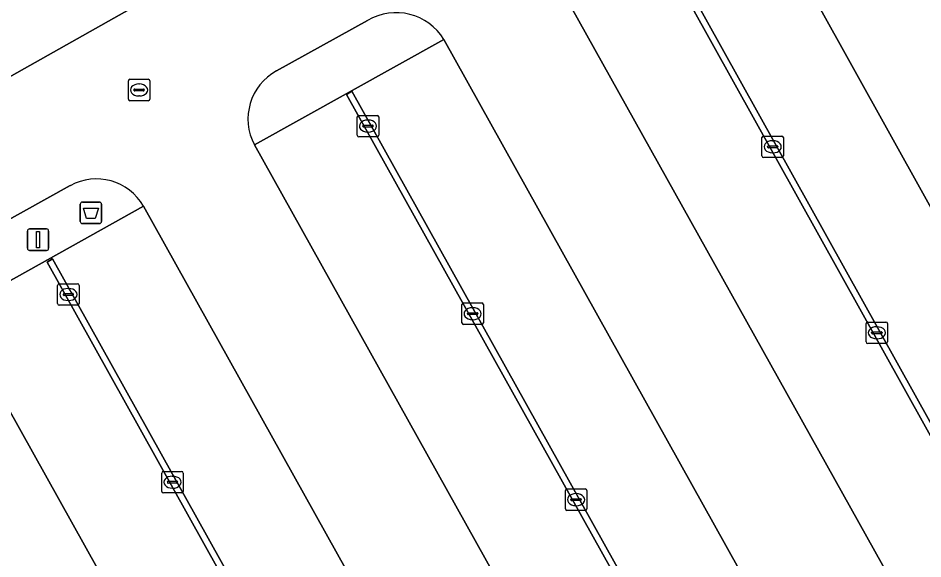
# Model space of a CAD drawing. Extents: x 156412 to 157779, y 382335 to 383768.
# Drawn here: x 157488.45 to 157530.6, y 382904.62 to 382929.79 of the extents above; entities that cross this region are included whole.
import ezdxf

# ---------------------------------------------------------------- set-up
doc = ezdxf.new("R2010")
doc.units = 0
for name, color, linetype in [('IMGEO_Afvalbak', 7, 'Continuous'), ('IMGEO_Kolk', 7, 'Continuous'), ('IMGEO_Lichtmast', 7, 'Continuous'), ('IMGEO_Parkeervlak_gesloten', 7, 'Continuous'), ('IMGEO_Rijbaan_lokaal_gesloten', 7, 'Continuous'), ('IMGEO_Rijbaan_lokaal_open', 7, 'Continuous'), ('IMGEO_Rioolput', 7, 'Continuous'), ('IMGEO_Verkeerseiland_gesloten', 7, 'Continuous'), ('IMGEO_Voetpad_open', 7, 'Continuous')]:
    doc.layers.add(name, color=color, linetype=linetype)

msp = doc.modelspace()

# ---------------------------------------------------------------- linework, layer by layer
at = {"layer": 'IMGEO_Afvalbak'}
for p, q in [((157491.349, 382920.326), (157491.349, 382921.126)), ((157491.349, 382921.126), (157491.349, 382920.326)), ((157491.449, 382921.226), (157492.239, 382921.226)), ((157492.239, 382921.226), (157491.449, 382921.226)), ((157492.339, 382921.126), (157492.339, 382920.326)), ((157492.339, 382920.326), (157492.339, 382921.126)), ((157492.239, 382920.226), (157491.449, 382920.226)), ((157491.449, 382920.226), (157492.239, 382920.226))]:
    msp.add_line(p, q, dxfattribs=at)
msp.add_lwpolyline([(157491.492, 382920.94), (157492.196, 382920.94), (157492.047, 382920.47), (157491.641, 382920.47), (157491.492, 382920.94)], dxfattribs=at)
for centre, start, end in [((157491.449, 382921.126), 90, 180), ((157491.449, 382921.126), 90, 180), ((157492.239, 382921.126), 0, 90), ((157492.239, 382921.126), 360, 90), ((157491.449, 382920.326), 180, 270), ((157491.449, 382920.326), 180, 270), ((157492.239, 382920.326), 270, 0), ((157492.239, 382920.326), 270, 0)]:
    msp.add_arc(centre, 0.1, start, end, dxfattribs=at)
at = {"layer": 'IMGEO_Kolk'}
for p, q in [((157504.25, 382924.339), (157504.25, 382925.191)), ((157504.325, 382925.265), (157505.177, 382925.265)), ((157505.251, 382925.191), (157505.251, 382924.339)), ((157504.509, 382924.759), (157504.509, 382924.771)), ((157504.552, 382924.808), (157504.95, 382924.808)), ((157504.738, 382925.045), (157504.763, 382925.045)), ((157504.993, 382924.771), (157504.993, 382924.759)), ((157504.947, 382924.722), (157504.549, 382924.722)), ((157504.761, 382924.485), (157504.736, 382924.485)), ((157505.177, 382924.265), (157504.325, 382924.265)), ((157523.103, 382923.376), (157523.103, 382924.228)), ((157523.178, 382924.302), (157524.03, 382924.302)), ((157523.591, 382924.082), (157523.616, 382924.082)), ((157524.104, 382924.228), (157524.104, 382923.376)), ((157523.362, 382923.796), (157523.362, 382923.808)), ((157523.8, 382923.759), (157523.402, 382923.759)), ((157523.405, 382923.845), (157523.803, 382923.845)), ((157523.614, 382923.522), (157523.589, 382923.522)), ((157523.846, 382923.808), (157523.846, 382923.796)), ((157524.03, 382923.302), (157523.178, 382923.302)), ((157490.294, 382916.499), (157490.294, 382917.351)), ((157490.369, 382917.425), (157491.221, 382917.425)), ((157490.782, 382917.205), (157490.807, 382917.205)), ((157491.295, 382917.351), (157491.295, 382916.499)), ((157490.553, 382916.919), (157490.553, 382916.931)), ((157490.991, 382916.882), (157490.593, 382916.882)), ((157490.596, 382916.968), (157490.994, 382916.968)), ((157491.037, 382916.931), (157491.037, 382916.919)), ((157491.221, 382916.425), (157490.369, 382916.425)), ((157490.805, 382916.645), (157490.78, 382916.645)), ((157509.125, 382915.604), (157509.125, 382916.456)), ((157509.2, 382916.53), (157510.052, 382916.53)), ((157509.613, 382916.31), (157509.638, 382916.31)), ((157510.126, 382916.456), (157510.126, 382915.604)), ((157509.384, 382916.024), (157509.384, 382916.036)), ((157509.822, 382915.987), (157509.424, 382915.987)), ((157509.427, 382916.073), (157509.825, 382916.073)), ((157509.868, 382916.036), (157509.868, 382916.024)), ((157510.052, 382915.53), (157509.2, 382915.53)), ((157509.636, 382915.75), (157509.611, 382915.75)), ((157527.954, 382914.716), (157527.954, 382915.568)), ((157528.029, 382915.642), (157528.881, 382915.642)), ((157528.955, 382915.568), (157528.955, 382914.716)), ((157528.213, 382915.136), (157528.213, 382915.148)), ((157528.651, 382915.099), (157528.253, 382915.099)), ((157528.256, 382915.185), (157528.654, 382915.185)), ((157528.442, 382915.422), (157528.467, 382915.422)), ((157528.697, 382915.148), (157528.697, 382915.136)), ((157528.881, 382914.642), (157528.029, 382914.642)), ((157528.465, 382914.862), (157528.44, 382914.862)), ((157495.144, 382907.76), (157495.144, 382908.612)), ((157495.219, 382908.686), (157496.071, 382908.686)), ((157495.632, 382908.466), (157495.657, 382908.466)), ((157496.145, 382908.612), (157496.145, 382907.76)), ((157495.403, 382908.18), (157495.403, 382908.192)), ((157495.841, 382908.143), (157495.443, 382908.143)), ((157495.446, 382908.229), (157495.844, 382908.229)), ((157495.655, 382907.906), (157495.63, 382907.906)), ((157495.887, 382908.192), (157495.887, 382908.18)), ((157496.071, 382907.686), (157495.219, 382907.686)), ((157513.945, 382906.947), (157513.945, 382907.799)), ((157514.02, 382907.873), (157514.872, 382907.873)), ((157514.433, 382907.653), (157514.458, 382907.653)), ((157514.946, 382907.799), (157514.946, 382906.947)), ((157514.204, 382907.367), (157514.204, 382907.379)), ((157514.642, 382907.33), (157514.244, 382907.33)), ((157514.247, 382907.416), (157514.645, 382907.416)), ((157514.456, 382907.093), (157514.431, 382907.093)), ((157514.688, 382907.379), (157514.688, 382907.367)), ((157514.872, 382906.873), (157514.02, 382906.873))]:
    msp.add_line(p, q, dxfattribs=at)
for points in [[(157504.25, 382924.339), (157504.25, 382925.191)], [(157504.325, 382925.265), (157505.177, 382925.265)], [(157505.251, 382925.191), (157505.251, 382924.339)], [(157505.177, 382924.265), (157504.325, 382924.265)], [(157523.103, 382923.376), (157523.103, 382924.228)], [(157523.178, 382924.302), (157524.03, 382924.302)], [(157524.104, 382924.228), (157524.104, 382923.376)], [(157524.03, 382923.302), (157523.178, 382923.302)], [(157490.294, 382916.499), (157490.294, 382917.351)], [(157490.369, 382917.425), (157491.221, 382917.425)], [(157491.295, 382917.351), (157491.295, 382916.499)], [(157491.221, 382916.425), (157490.369, 382916.425)], [(157509.125, 382915.604), (157509.125, 382916.456)], [(157509.2, 382916.53), (157510.052, 382916.53)], [(157510.126, 382916.456), (157510.126, 382915.604)], [(157510.052, 382915.53), (157509.2, 382915.53)], [(157527.954, 382914.716), (157527.954, 382915.568)], [(157528.029, 382915.642), (157528.881, 382915.642)], [(157528.955, 382915.568), (157528.955, 382914.716)], [(157528.881, 382914.642), (157528.029, 382914.642)], [(157495.144, 382907.76), (157495.144, 382908.612)], [(157495.219, 382908.686), (157496.071, 382908.686)], [(157496.145, 382908.612), (157496.145, 382907.76)], [(157496.071, 382907.686), (157495.219, 382907.686)], [(157513.945, 382906.947), (157513.945, 382907.799)], [(157514.02, 382907.873), (157514.872, 382907.873)], [(157514.946, 382907.799), (157514.946, 382906.947)], [(157514.872, 382906.873), (157514.02, 382906.873)]]:
    msp.add_lwpolyline(points, dxfattribs=at)
for centre, radius, start, end in [((157504.327, 382925.189), 0.0765, 91.552, 178.448), ((157504.327, 382925.189), 0.0765, 91.552, 178.448), ((157505.175, 382925.189), 0.0765, 1.552, 88.448), ((157505.175, 382925.189), 0.0765, 1.552, 88.448), ((157504.549, 382924.768), 0.0403, 85.8775, 175.7526), ((157504.546, 382924.758), 0.0366, 178.938, 274.7102), ((157504.95, 382924.765), 0.043, 264.8664, 352.4533), ((157504.954, 382924.77), 0.0386, 1.7309, 96.639), ((157504.327, 382924.341), 0.0765, 181.552, 268.448), ((157504.327, 382924.341), 0.0765, 181.552, 268.448), ((157505.175, 382924.341), 0.0765, 271.552, 358.448), ((157505.175, 382924.341), 0.0765, 271.552, 358.448), ((157523.18, 382924.226), 0.0765, 91.552, 178.448), ((157523.18, 382924.226), 0.0765, 91.552, 178.448), ((157524.028, 382924.226), 0.0765, 1.552, 88.448), ((157524.028, 382924.226), 0.0765, 1.552, 88.448), ((157523.402, 382923.805), 0.0403, 85.8775, 175.7526), ((157523.399, 382923.795), 0.0366, 178.938, 274.7102), ((157523.803, 382923.802), 0.043, 264.8664, 352.4533), ((157523.807, 382923.807), 0.0386, 1.7309, 96.639), ((157523.18, 382923.378), 0.0765, 181.552, 268.448), ((157523.18, 382923.378), 0.0765, 181.552, 268.448), ((157524.028, 382923.378), 0.0765, 271.552, 358.448), ((157524.028, 382923.378), 0.0765, 271.552, 358.448), ((157490.371, 382917.349), 0.0765, 91.552, 178.448), ((157490.371, 382917.349), 0.0765, 91.552, 178.448), ((157491.219, 382917.349), 0.0765, 1.552, 88.448), ((157491.219, 382917.349), 0.0765, 1.552, 88.448), ((157490.593, 382916.928), 0.0403, 85.8775, 175.7526), ((157490.59, 382916.918), 0.0366, 178.938, 274.7102), ((157490.994, 382916.925), 0.043, 264.8664, 352.4533), ((157490.998, 382916.93), 0.0386, 1.7309, 96.639), ((157490.371, 382916.501), 0.0765, 181.552, 268.448), ((157490.371, 382916.501), 0.0765, 181.552, 268.448), ((157491.219, 382916.501), 0.0765, 271.552, 358.448), ((157491.219, 382916.501), 0.0765, 271.552, 358.448), ((157509.202, 382916.454), 0.0765, 91.552, 178.448), ((157509.202, 382916.454), 0.0765, 91.552, 178.448), ((157510.05, 382916.454), 0.0765, 1.552, 88.448), ((157510.05, 382916.454), 0.0765, 1.552, 88.448), ((157509.424, 382916.033), 0.0403, 85.8775, 175.7526), ((157509.421, 382916.023), 0.0366, 178.938, 274.7102), ((157509.825, 382916.03), 0.043, 264.8664, 352.4533), ((157509.829, 382916.035), 0.0386, 1.7309, 96.639), ((157509.202, 382915.606), 0.0765, 181.552, 268.448), ((157509.202, 382915.606), 0.0765, 181.552, 268.448), ((157510.05, 382915.606), 0.0765, 271.552, 358.448), ((157510.05, 382915.606), 0.0765, 271.552, 358.448), ((157528.031, 382915.566), 0.0765, 91.552, 178.448), ((157528.031, 382915.566), 0.0765, 91.552, 178.448), ((157528.879, 382915.566), 0.0765, 1.552, 88.448), ((157528.879, 382915.566), 0.0765, 1.552, 88.448), ((157528.253, 382915.145), 0.0403, 85.8775, 175.7526), ((157528.25, 382915.135), 0.0366, 178.938, 274.7102), ((157528.654, 382915.142), 0.043, 264.8664, 352.4533), ((157528.658, 382915.147), 0.0386, 1.7309, 96.639), ((157528.031, 382914.718), 0.0765, 181.552, 268.448), ((157528.031, 382914.718), 0.0765, 181.552, 268.448), ((157528.879, 382914.718), 0.0765, 271.552, 358.448), ((157528.879, 382914.718), 0.0765, 271.552, 358.448), ((157495.221, 382908.61), 0.0765, 91.552, 178.448), ((157495.221, 382908.61), 0.0765, 91.552, 178.448), ((157496.069, 382908.61), 0.0765, 1.552, 88.448), ((157496.069, 382908.61), 0.0765, 1.552, 88.448), ((157495.443, 382908.189), 0.0403, 85.8775, 175.7526), ((157495.44, 382908.179), 0.0366, 178.938, 274.7102), ((157495.844, 382908.186), 0.043, 264.8664, 352.4533), ((157495.848, 382908.191), 0.0386, 1.7309, 96.639), ((157495.221, 382907.762), 0.0765, 181.552, 268.448), ((157495.221, 382907.762), 0.0765, 181.552, 268.448), ((157496.069, 382907.762), 0.0765, 271.552, 358.448), ((157496.069, 382907.762), 0.0765, 271.552, 358.448), ((157514.022, 382907.797), 0.0765, 91.552, 178.448), ((157514.022, 382907.797), 0.0765, 91.552, 178.448), ((157514.87, 382907.797), 0.0765, 1.552, 88.448), ((157514.87, 382907.797), 0.0765, 1.552, 88.448), ((157514.244, 382907.376), 0.0403, 85.8775, 175.7526), ((157514.241, 382907.366), 0.0366, 178.938, 274.7102), ((157514.645, 382907.373), 0.043, 264.8664, 352.4533), ((157514.649, 382907.378), 0.0386, 1.7309, 96.639), ((157514.022, 382906.949), 0.0765, 181.552, 268.448), ((157514.022, 382906.949), 0.0765, 181.552, 268.448), ((157514.87, 382906.949), 0.0765, 271.552, 358.448), ((157514.87, 382906.949), 0.0765, 271.552, 358.448)]:
    msp.add_arc(centre, radius, start, end, dxfattribs=at)
for centre, major_axis, ratio, start_param, end_param in [((157504.737, 382924.765), (-0.387, 0.002), 0.722429, 4.712389, 7.853982), ((157504.762, 382924.765), (-0.39, 0.002), 0.717154, 1.570796, 4.712389), ((157523.59, 382923.802), (-0.387, 0.002), 0.722429, 4.712389, 7.853982), ((157523.615, 382923.802), (-0.39, 0.002), 0.717154, 1.570796, 4.712389), ((157490.781, 382916.925), (-0.387, 0.002), 0.722429, 4.712389, 7.853982), ((157490.806, 382916.925), (-0.39, 0.002), 0.717154, 1.570796, 4.712389), ((157509.612, 382916.03), (-0.387, 0.002), 0.722429, 4.712389, 7.853982), ((157509.637, 382916.03), (-0.39, 0.002), 0.717154, 1.570796, 4.712389), ((157528.441, 382915.142), (-0.387, 0.002), 0.722429, 4.712389, 7.853982), ((157528.466, 382915.142), (-0.39, 0.002), 0.717154, 1.570796, 4.712389), ((157495.631, 382908.186), (-0.387, 0.002), 0.722429, 4.712389, 7.853982), ((157495.656, 382908.186), (-0.39, 0.002), 0.717154, 1.570796, 4.712389), ((157514.432, 382907.373), (-0.387, 0.002), 0.722429, 4.712389, 7.853982), ((157514.457, 382907.373), (-0.39, 0.002), 0.717154, 1.570796, 4.712389)]:
    msp.add_ellipse(centre, major_axis=major_axis, ratio=ratio, start_param=start_param, end_param=end_param, dxfattribs=at)
at = {"layer": 'IMGEO_Lichtmast'}
for p, q in [((157488.885, 382919.076), (157488.885, 382919.876)), ((157488.885, 382919.876), (157488.885, 382919.076)), ((157488.985, 382919.976), (157489.775, 382919.976)), ((157489.775, 382919.976), (157488.985, 382919.976)), ((157489.875, 382919.876), (157489.875, 382919.076)), ((157489.875, 382919.076), (157489.875, 382919.876)), ((157489.775, 382918.976), (157488.985, 382918.976)), ((157488.985, 382918.976), (157489.775, 382918.976))]:
    msp.add_line(p, q, dxfattribs=at)
msp.add_lwpolyline([(157489.305, 382919.851), (157489.455, 382919.851), (157489.455, 382919.101), (157489.305, 382919.101), (157489.305, 382919.851)], dxfattribs=at)
for centre, start, end in [((157488.985, 382919.876), 90, 180), ((157488.985, 382919.876), 90, 180), ((157489.775, 382919.876), 0, 90), ((157489.775, 382919.876), 360, 90), ((157488.985, 382919.076), 180, 270), ((157488.985, 382919.076), 180, 270), ((157489.775, 382919.076), 270, 0), ((157489.775, 382919.076), 270, 0)]:
    msp.add_arc(centre, 0.1, start, end, dxfattribs=at)
at = {"layer": 'IMGEO_Parkeervlak_gesloten'}
for points in [[(157522.284, 382936.595), (157513.448, 382931.682), (157535.448, 382892.294), (157544.219, 382897.172)], [(157539.92, 382894.869), (157539.669, 382894.703), (157517.795, 382933.976), (157518.054, 382934.134)], [(157508.286, 382928.796), (157499.463, 382923.889), (157521.456, 382884.496), (157530.262, 382889.4)], [(157503.755, 382926.237), (157504.002, 382926.389), (157525.926, 382887.078), (157525.682, 382886.935)], [(157494.296, 382921.035), (157485.474, 382916.119), (157507.447, 382876.726), (157516.273, 382881.619)], [(157489.806, 382918.428), (157490.054, 382918.591), (157511.961, 382879.287), (157511.697, 382879.13)]]:
    msp.add_lwpolyline(points, close=True, dxfattribs=at)
at = {"layer": 'IMGEO_Rijbaan_lokaal_gesloten'}
for points in [[(157597.543, 382988.123), (157563.648, 382969.272), (157511.009, 382939.998), (157467.218, 382915.328)], [(157522.284, 382936.595), (157544.219, 382897.172)], [(157535.448, 382892.294), (157513.448, 382931.682)], [(157500.486, 382927.339), (157504.734, 382929.686)], [(157508.286, 382928.796), (157530.262, 382889.4)], [(157521.456, 382884.496), (157499.463, 382923.889)], [(157486.51, 382919.577), (157490.872, 382921.992)], [(157494.296, 382921.035), (157516.273, 382881.619)], [(157507.447, 382876.726), (157485.474, 382916.119)]]:
    msp.add_lwpolyline(points, dxfattribs=at)
for centre, radius, start, end in [((157506.057, 382927.432), 2.614, 31.4643, 120.4025), ((157501.723, 382925.095), 2.562, 118.879, 208.0885), ((157492.098, 382919.775), 2.533, 29.8223, 118.9466)]:
    msp.add_arc(centre, radius, start, end, dxfattribs=at)
at = {"layer": 'IMGEO_Rijbaan_lokaal_open'}
for points in [[(157518.054, 382934.134), (157517.795, 382933.976), (157539.669, 382894.703), (157539.92, 382894.869)], [(157504.002, 382926.389), (157503.755, 382926.237), (157525.682, 382886.935), (157525.926, 382887.078)], [(157490.054, 382918.591), (157489.806, 382918.428), (157511.697, 382879.13), (157511.961, 382879.287)]]:
    msp.add_lwpolyline(points, close=True, dxfattribs=at)
at = {"layer": 'IMGEO_Rioolput'}
for p, q in [((157493.589, 382926.021), (157493.589, 382926.873)), ((157493.664, 382926.947), (157494.516, 382926.947)), ((157494.59, 382926.873), (157494.59, 382926.021)), ((157493.848, 382926.441), (157493.848, 382926.453)), ((157493.891, 382926.49), (157494.289, 382926.49)), ((157494.077, 382926.727), (157494.102, 382926.727)), ((157494.332, 382926.453), (157494.332, 382926.441)), ((157494.286, 382926.404), (157493.888, 382926.404)), ((157494.1, 382926.167), (157494.075, 382926.167)), ((157494.516, 382925.947), (157493.664, 382925.947))]:
    msp.add_line(p, q, dxfattribs=at)
for points in [[(157493.589, 382926.021), (157493.589, 382926.873)], [(157493.664, 382926.947), (157494.516, 382926.947)], [(157494.59, 382926.873), (157494.59, 382926.021)], [(157494.516, 382925.947), (157493.664, 382925.947)]]:
    msp.add_lwpolyline(points, dxfattribs=at)
for centre, radius, start, end in [((157493.666, 382926.871), 0.0765, 91.552, 178.448), ((157493.666, 382926.871), 0.0765, 91.552, 178.448), ((157494.514, 382926.871), 0.0765, 1.552, 88.448), ((157494.514, 382926.871), 0.0765, 1.552, 88.448), ((157493.888, 382926.45), 0.0403, 85.8775, 175.7526), ((157493.885, 382926.44), 0.0366, 178.938, 274.7102), ((157494.289, 382926.447), 0.043, 264.8664, 352.4533), ((157494.293, 382926.452), 0.0386, 1.7309, 96.639), ((157493.666, 382926.023), 0.0765, 181.552, 268.448), ((157493.666, 382926.023), 0.0765, 181.552, 268.448), ((157494.514, 382926.023), 0.0765, 271.552, 358.448), ((157494.514, 382926.023), 0.0765, 271.552, 358.448)]:
    msp.add_arc(centre, radius, start, end, dxfattribs=at)
for centre, major_axis, ratio, start_param, end_param in [((157494.076, 382926.447), (-0.387, 0.002), 0.722429, 4.712389, 7.853982), ((157494.101, 382926.447), (-0.39, 0.002), 0.717154, 1.570796, 4.712389)]:
    msp.add_ellipse(centre, major_axis=major_axis, ratio=ratio, start_param=start_param, end_param=end_param, dxfattribs=at)
at = {"layer": 'IMGEO_Verkeerseiland_gesloten'}
for points in [[(157504.734, 382929.686), (157500.486, 382927.339)], [(157499.463, 382923.889), (157508.286, 382928.796)], [(157490.872, 382921.992), (157486.51, 382919.577)], [(157485.474, 382916.119), (157494.296, 382921.035)]]:
    msp.add_lwpolyline(points, dxfattribs=at)
for centre, radius, start, end in [((157506.057, 382927.432), 2.614, 31.4643, 120.4025), ((157501.723, 382925.095), 2.562, 118.879, 208.0885), ((157492.098, 382919.775), 2.533, 29.8223, 118.9466)]:
    msp.add_arc(centre, radius, start, end, dxfattribs=at)
at = {"layer": 'IMGEO_Voetpad_open'}
msp.add_lwpolyline([(157467.218, 382915.328), (157511.009, 382939.998)], dxfattribs=at)

doc.saveas('drawing.dxf')
